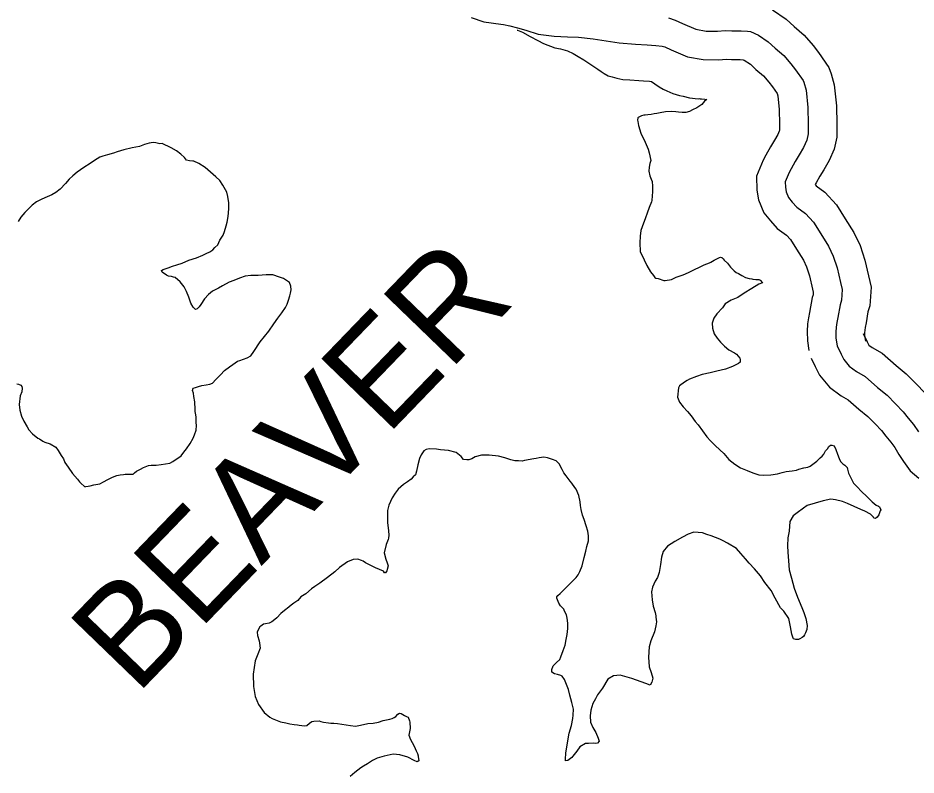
# Model space of a CAD drawing. Extents: x -83719 to 153526, y -11835 to 11446.
# Drawn here: x 8287.9 to 8444.5, y 689.1 to 821.1 of the extents above; entities that cross this region are included whole.
import ezdxf

# ---------------------------------------------------------------- set-up
doc = ezdxf.new("R2010")
doc.units = 0
for name, color, linetype in [('Level 10', 7, 'Continuous'), ('Level 59', 7, 'Continuous'), ('Level 9', 7, 'Continuous')]:
    doc.layers.add(name, color=color, linetype=linetype)

msp = doc.modelspace()

# ---------------------------------------------------------------- linework, layer by layer
at = {"layer": 'Level 10'}
for points in [[(8419.45, 822.48), (8421.84, 820.85), (8423.22, 819.57), (8424.96, 818.07), (8426.52, 816.27), (8427.49, 815.05), (8429.3, 812.48), (8429.69, 811.36), (8430.22, 809.43), (8430.63, 805.79), (8430.68, 802.59), (8430.66, 800.34), (8430.19, 798.2), (8429.34, 796.27), (8428.41, 794.64), (8427.7, 793.51), (8427.07, 792.38), (8426.89, 792.04), (8427.08, 791.82), (8428.57, 790.72), (8430.61, 788.54), (8432.11, 786.09), (8433.62, 783.71), (8434.72, 781.42), (8435.54, 778.85), (8436.19, 776.12), (8436.64, 774.17), (8436.45, 770.93), (8436.1, 769.87), (8435.76, 767.98), (8435.61, 767.16), (8435.54, 766.68), (8435.51, 766.2), (8435.51, 765.73), (8435.67, 764.76)], [(8366.89, 821.15), (8369.09, 820.42), (8372.1, 820.01), (8372.54, 819.97), (8373.64, 819.72), (8374.96, 819.38), (8376.46, 818.94), (8378.59, 818.28), (8381.37, 817.9), (8383.71, 817.78), (8385.63, 817.74), (8388.17, 817.42), (8392.7, 816.74), (8395.57, 816.49), (8397.57, 816.38), (8399.09, 816.31), (8400.24, 816.17), (8400.7, 816.03), (8401.77, 815.54), (8404.63, 814.34), (8407.34, 813.82), (8410.07, 813.77), (8411.39, 813.89), (8412.29, 813.87), (8413.81, 813.83), (8414.36, 813.81), (8414.54, 813.73), (8415.59, 813.01), (8416.57, 812.11), (8417.87, 810.99), (8418.82, 809.89), (8419.48, 809.06), (8420.25, 807.95), (8420.37, 807.52), (8420.64, 805.16), (8420.68, 802.55), (8420.67, 801.46), (8420.64, 801.33), (8420.4, 800.78), (8419.83, 799.77), (8419.1, 798.61), (8418.3, 797.19), (8417.83, 796.32), (8416.67, 793.49), (8416.7, 791.07), (8417.02, 789.39), (8417.92, 787.15), (8419.11, 785.75), (8420.27, 784.42), (8421.88, 783.23), (8422.61, 782.45), (8423.63, 780.79), (8424.85, 778.87), (8425.4, 777.72), (8425.9, 776.16), (8426.45, 773.84), (8426.57, 773.32), (8426.54, 772.82), (8426.38, 772.34), (8425.92, 769.74), (8425.75, 768.82), (8425.58, 767.77), (8425.5, 766.44), (8425.53, 764.84), (8425.8, 763.14)], [(8435.26, 766.08), (8435.94, 764.64), (8436.12, 764.27), (8436.27, 764.08), (8436.85, 763.67), (8438.55, 762.69), (8440.99, 760.51), (8442.78, 759.05), (8444.48, 757.35), (8446.01, 755.74)], [(8426.21, 761.82), (8426.91, 760.35), (8427.63, 758.86), (8429.37, 756.74), (8431.42, 755.26), (8432.67, 754.54), (8434.48, 752.91), (8436.07, 751.62), (8437.33, 750.35), (8438.44, 749.19), (8439.2, 748.22), (8440.06, 747.17), (8440.76, 746.21), (8441.47, 745.03), (8442.29, 743.81), (8443.44, 742.18), (8445, 740.87)]]:
    msp.add_lwpolyline(points, dxfattribs=at)
at = {"layer": 'Level 59'}
for points in [[(8401.3, 821.09), (8402.5, 820.7), (8403.78, 820.12), (8406.09, 819.15), (8407.86, 818.81), (8409.89, 818.77), (8411.19, 818.89), (8412.39, 818.87), (8413.99, 818.83), (8415.12, 818.78), (8415.62, 818.72), (8417, 818.1), (8418.72, 816.93), (8419.9, 815.84), (8421.41, 814.53), (8422.67, 813.08), (8423.48, 812.05), (8424.81, 810.17), (8424.91, 809.87), (8425.3, 808.48), (8425.64, 805.48), (8425.68, 802.57), (8425.67, 800.9), (8425.42, 799.76), (8424.87, 798.52), (8424.12, 797.21), (8423.4, 796.06), (8422.68, 794.78), (8422.36, 794.18), (8421.68, 792.53), (8421.7, 791.57), (8421.84, 790.8), (8422.25, 789.77), (8422.9, 789.01), (8423.68, 788.12), (8425.22, 786.98), (8426.61, 785.49), (8427.87, 783.44), (8429.23, 781.29), (8430.06, 779.57), (8430.72, 777.51), (8431.32, 774.98), (8431.6, 773.75), (8431.5, 771.88), (8431.24, 771.1), (8430.84, 768.86), (8430.68, 767.99), (8430.56, 767.22), (8430.51, 766.32), (8430.52, 765.29), (8430.74, 763.95)], [(8430.74, 763.95), (8431.43, 762.49), (8431.87, 761.57), (8432.82, 760.41), (8434.13, 759.46), (8435.61, 758.61), (8437.74, 756.71), (8439.42, 755.33), (8440.91, 753.85), (8442.23, 752.47), (8443.11, 751.34), (8444.02, 750.22), (8444.94, 748.97)]]:
    msp.add_lwpolyline(points, dxfattribs=at)
at = {"layer": 'Level 9'}
for points in [[(8374.9, 818.96), (8374.97, 818.94), (8375.87, 818.59), (8377.22, 817.87), (8378.53, 817.16), (8379.5, 816.63), (8381.48, 815.9), (8382.51, 815.68), (8383.68, 815.36), (8384.72, 814.87), (8385.56, 814.35), (8386.54, 813.8), (8387.75, 812.95), (8389.02, 812.16), (8389.6, 811.74), (8390.07, 811.41), (8390.77, 810.99), (8391.51, 810.8), (8392.28, 810.57), (8393.35, 810.39), (8394.55, 810.31), (8396.15, 810.2), (8396.95, 810.14), (8397.98, 810.06), (8398.35, 809.99), (8398.96, 809.6), (8399.66, 809.11), (8400.4, 808.65), (8401.01, 808.36), (8402.05, 807.91), (8403.22, 807.59), (8403.88, 807.44), (8404.99, 807.15), (8405.49, 807.12), (8405.99, 807.06), (8406.59, 807.01), (8406.72, 807.04), (8406.82, 807.01), (8407.06, 806.98), (8407.66, 806.92), (8407.99, 806.86), (8407.59, 806.59), (8407.14, 806.01), (8406.28, 805.43), (8405.48, 805.05), (8404.95, 804.81), (8404.32, 804.6)], [(8404.32, 804.6), (8403.69, 804.63), (8403.06, 804.69), (8402.62, 804.71), (8401.86, 804.77), (8400.79, 804.75), (8399.86, 804.54), (8399.29, 804.43), (8398.83, 804.36), (8398.3, 804.25), (8397.73, 804.18), (8397.26, 804.17), (8397, 804.13), (8396.6, 804.03), (8396.37, 803.92), (8396, 803.75), (8395.94, 803.68), (8395.91, 803.28), (8395.95, 803.02), (8396.06, 802.32), (8396.51, 801.02), (8397.23, 799.46), (8397.75, 798.23), (8397.95, 797.6), (8398.21, 796.24), (8398.08, 795.7), (8397.92, 795.1), (8397.9, 794.36), (8398.04, 793.6), (8398.32, 792.97), (8398.46, 792.57), (8398.53, 791.8), (8398.55, 790.8), (8398.49, 790.07), (8398.4, 789.26), (8398.37, 789.06), (8397.92, 788.05), (8397.57, 787.08), (8397.28, 786.28), (8396.73, 784.7), (8396.51, 784.03), (8396.36, 783.06), (8396.3, 781.89), (8396.39, 780.39), (8397.08, 778.93), (8397.53, 777.93), (8398.17, 776.84), (8398.68, 776.18), (8398.95, 775.88), (8399.09, 775.75), (8399.49, 775.66), (8400.49, 775.34), (8400.73, 775.34), (8401.86, 775.49), (8402.65, 775.9), (8403.85, 776.29), (8404.81, 776.7), (8405.73, 777.18), (8406.83, 777.7), (8407.55, 778.04), (8408.45, 778.42), (8408.68, 778.53), (8409.27, 778.87), (8409.84, 779.18), (8410.2, 779.35), (8410.37, 779.39), (8410.53, 779.35), (8410.63, 779.36), (8410.87, 779.09), (8411.04, 778.89), (8411.61, 778.37), (8412.12, 777.64), (8412.77, 777.02), (8413.1, 776.75), (8413.51, 776.56), (8414.11, 776.23), (8414.75, 775.88), (8415.38, 775.69), (8415.82, 775.62), (8416.05, 775.59), (8416.55, 775.5), (8416.72, 775.5), (8416.89, 775.51), (8417.05, 775.48), (8417.29, 775.41), (8417.69, 774.95), (8417.06, 774.71), (8415.87, 773.92), (8414.49, 773.1), (8413.43, 772.35), (8412.27, 771.9), (8411.18, 771.25), (8410.72, 770.58), (8409.77, 769.5), (8409.21, 768.79), (8408.93, 767.91), (8408.97, 767.05), (8409.28, 766.05), (8409.79, 765.29), (8410.37, 764.56), (8411.08, 763.91)], [(8314.61, 798.45), (8313.03, 799.2), (8312.63, 799.16), (8311.93, 799.31), (8311.46, 799.41), (8310.76, 799.26), (8309.93, 799.02), (8309.04, 798.7), (8307.78, 798.45), (8306.35, 798.13), (8305.15, 797.75), (8304.52, 797.5), (8303.46, 797.22), (8302.7, 796.98), (8302.17, 796.8), (8301.24, 796.22), (8300.45, 795.71), (8299.36, 795.03), (8298.2, 794.21), (8297.45, 793.56), (8296.82, 792.99), (8296.17, 792.21), (8295.25, 791.23), (8294.46, 790.65), (8293.76, 790.27), (8292.97, 789.93), (8292.01, 789.51), (8291.08, 789.07), (8290.32, 788.46), (8289.07, 787.2), (8288.38, 786.39), (8287.88, 785.62)], [(8318.46, 755.67), (8318.32, 756.17), (8318.45, 756.58), (8318.81, 756.71), (8319.38, 756.86), (8319.91, 757.03), (8320.67, 757.14), (8321.34, 757.25), (8321.8, 757.46), (8322.36, 758.07), (8323.21, 758.88), (8323.9, 759.66), (8324.79, 760.3), (8325.32, 760.71), (8326.18, 761.26), (8326.55, 761.4), (8327.87, 761.85), (8328.5, 762.19), (8328.99, 762.97), (8330.13, 764.62), (8331.61, 766.51), (8332.52, 767.76), (8333.21, 768.77), (8333.86, 769.68), (8334.52, 770.63), (8334.84, 771.2), (8335.06, 771.9), (8335.29, 772.64), (8335.41, 773.11), (8335.54, 773.71), (8335.46, 774.34), (8335.22, 775.01), (8334.18, 775.66), (8333.48, 775.92), (8332.34, 776.34), (8331.14, 776.32), (8329.74, 776.2), (8328.47, 776.18), (8327.48, 776.07), (8326.51, 775.75), (8325.52, 775.34), (8324.69, 775.06), (8323.53, 774.41), (8322.84, 774), (8321.81, 773.45), (8321.09, 772.9), (8320.43, 772.16), (8319.78, 771.15), (8319.49, 770.74), (8319.12, 770.37), (8318.86, 770.3), (8318.42, 770.66), (8318.01, 771.39), (8317.66, 772.45), (8317.28, 773.42), (8316.84, 774.25), (8316.13, 775.1), (8315.28, 775.83), (8314.98, 775.92), (8314.65, 776.02), (8314.15, 776.11), (8313.75, 776.24), (8313.01, 776.76), (8312.9, 777.09), (8313.17, 777.26), (8314.06, 777.54), (8314.82, 777.82), (8315.59, 778.07), (8316.52, 778.35), (8317.68, 778.86), (8319, 779.28), (8320.13, 779.73), (8320.69, 780.01), (8321.32, 780.32), (8321.85, 780.66), (8322.21, 781.07), (8322.7, 781.57), (8323.06, 782.35), (8323.65, 783.22), (8323.9, 783.86), (8324.16, 784.83), (8324.38, 785.5), (8324.53, 786.51), (8324.65, 787.84), (8324.64, 788.88), (8324.45, 789.98), (8324.28, 790.71), (8323.59, 791.97), (8323.08, 792.76), (8322.37, 793.42), (8321.43, 794.21), (8320.49, 795.03), (8319.44, 795.71), (8318.57, 796.1), (8318.34, 796.13), (8317.8, 796.19), (8317.27, 796.32), (8316.93, 796.75), (8316.29, 797.34), (8315.51, 797.93), (8314.61, 798.45)], [(8411.08, 763.91), (8411.86, 763.25), (8412.83, 762.7), (8413.2, 762.5), (8413.47, 762.14), (8413.74, 761.77), (8413.81, 761.54), (8413.82, 761.11), (8413.55, 760.87), (8413.16, 760.7), (8412.49, 760.35), (8411.27, 759.9), (8409.77, 759.51), (8408.58, 759.26), (8407.18, 758.94), (8406.19, 758.6), (8404.96, 758.11), (8404.56, 757.9), (8404.1, 757.63), (8403.24, 756.98), (8403.05, 756.65), (8402.91, 755.01), (8403.25, 754.15), (8403.86, 753.32), (8404.61, 752.5), (8405.25, 751.77), (8405.96, 750.75), (8406.47, 750.15), (8408, 748.07), (8408.64, 747.41), (8409.52, 746.52), (8410.94, 745.18), (8411.85, 744.15), (8412.9, 743.3), (8413.9, 742.71), (8415.01, 742.23), (8416.05, 741.84), (8417.05, 741.49), (8417.95, 741.4), (8419.15, 741.49), (8420.35, 741.64), (8421.11, 741.85), (8421.84, 742.03), (8422.87, 742.14), (8423.64, 742.29), (8424.07, 742.43), (8424.9, 742.7), (8425.6, 742.78), (8426.03, 742.95), (8426.72, 743.47), (8427.18, 743.84), (8427.77, 744.42), (8428.1, 744.72), (8428.4, 745.09), (8428.46, 745.16), (8428.72, 745.66), (8429.05, 746), (8429.28, 746.41), (8429.58, 746.61), (8429.81, 746.61), (8430.18, 746.52), (8430.49, 745.86), (8430.8, 745.09), (8431.07, 744.33), (8431.32, 743.76), (8431.69, 743.4), (8432.09, 743.14), (8432.5, 742.75), (8432.53, 742.45), (8432.68, 741.78), (8433.6, 739.99), (8434.17, 739.43), (8435.02, 738.51), (8435.86, 737.75), (8436.3, 737.29), (8436.81, 736.77), (8437.21, 736.47), (8437.55, 736.18), (8437.92, 736.01), (8438.09, 735.88), (8438.33, 735.39), (8438.23, 735.18), (8438.14, 734.85), (8437.97, 734.48), (8437.71, 734.07), (8437.42, 733.87), (8437.15, 733.93), (8437.05, 734.07), (8436.54, 734.59), (8435.57, 735.11), (8434.83, 735.44), (8433.69, 735.92), (8432.52, 736.44), (8431.68, 736.79), (8430.44, 737.11), (8429.64, 737.2), (8428.31, 736.94), (8425.52, 736.1), (8424.83, 735.66), (8423.74, 734.84), (8423.08, 734.3)], [(8287.68, 757.3), (8287.95, 757.28), (8288.39, 757.08), (8288.52, 756.88), (8288.59, 756.58), (8288.53, 755.91), (8288.24, 755.21), (8288.07, 753.7), (8288.21, 752.71), (8288.46, 751.71), (8288.87, 750.81), (8289.45, 749.82), (8289.79, 749.29), (8290.43, 748.6), (8291.34, 747.88), (8291.65, 747.71), (8292.22, 747.32), (8292.55, 747.16), (8293.49, 746.84), (8294.5, 746.29), (8294.91, 745.69), (8295.42, 744.83), (8295.79, 744.23), (8296.07, 743.6), (8296.61, 742.78), (8297.36, 741.69), (8298.27, 740.7), (8298.61, 740.27), (8298.92, 739.94), (8299.39, 739.48), (8299.46, 739.45), (8299.66, 739.38), (8299.66, 739.42), (8300.12, 739.49), (8300.46, 739.56), (8301.09, 739.7), (8302.15, 739.88), (8302.78, 740.23), (8303.57, 740.64), (8304.33, 741.05), (8305.1, 741.36), (8305.69, 741.47), (8306.26, 741.55), (8306.56, 741.58), (8307.36, 741.56), (8307.92, 741.57), (8307.96, 741.6), (8308.19, 741.81), (8308.55, 742.11), (8309.25, 742.46), (8309.74, 742.73), (8310.64, 743.08), (8311.1, 743.15), (8311.97, 743.16), (8312.83, 743.24), (8314.33, 743.5), (8314.89, 743.77), (8316.31, 744.79), (8316.77, 745.43), (8317.29, 745.98), (8317.91, 746.92), (8318.4, 747.86), (8318.66, 748.43), (8318.95, 749.24), (8319, 750.07), (8318.96, 750.57), (8318.92, 751.51), (8318.88, 751.91), (8318.77, 752.51), (8318.79, 753.21), (8318.72, 753.81), (8318.71, 754.18), (8318.57, 755.11), (8318.46, 755.67)], [(8358.65, 745.63), (8358.19, 744.92), (8357.9, 744.32), (8357.62, 743.21), (8357.37, 742.11), (8357.18, 741.44), (8356.81, 741.1), (8356.42, 740.69), (8355.79, 740.22), (8355.1, 739.77), (8354.18, 738.99), (8353.65, 738.28), (8353.13, 737.44), (8352.55, 736.2), (8352.3, 735.26), (8352.29, 733.16), (8352.51, 731.72), (8352.52, 730.92), (8352.49, 730.42), (8352.43, 730.19), (8352.08, 729.31), (8351.76, 727.87), (8352.01, 726.78), (8352.25, 726.15), (8352.43, 725.61), (8352.24, 724.94), (8352.17, 724.71), (8351.94, 724.4), (8351.81, 724.37), (8351.61, 724.7), (8350.23, 725.28), (8348.49, 726.12), (8348.05, 726.39), (8347.78, 726.55), (8347.15, 726.77), (8346.35, 726.7), (8345.32, 726.31), (8343.97, 725.29), (8343.15, 724.58), (8341.83, 723.59), (8340.51, 722.61), (8339.62, 722.03), (8339.05, 721.62), (8338.07, 720.73), (8337.21, 720.19), (8336.65, 719.58), (8335.96, 719.07), (8335.5, 718.73), (8334.84, 718.18), (8334.67, 718.05), (8333.72, 717.27), (8333.03, 716.56), (8332.66, 716.25), (8332.14, 715.84), (8331.67, 715.64), (8331.04, 715.49), (8330.71, 715.42), (8330.25, 715.08), (8330.05, 714.95), (8329.79, 714.54), (8329.6, 714.04), (8329.64, 713.44), (8329.92, 712.54), (8329.99, 712.14), (8330.1, 711.27), (8329.71, 710.23), (8329.26, 709.06), (8328.9, 706.75), (8328.93, 704.58), (8329.25, 702.85), (8329.83, 701.46), (8330.82, 700.07), (8331.8, 699.21), (8332.2, 699.02), (8333.64, 698.44), (8334.58, 698.22), (8335.28, 698.09), (8336.01, 697.97), (8336.61, 697.88), (8336.92, 697.82), (8337.35, 697.76), (8337.92, 697.73), (8338.22, 697.77), (8338.71, 698.21), (8339.11, 698.45), (8339.47, 698.56), (8340.37, 698.57), (8340.7, 698.47), (8341.17, 698.38), (8342.01, 698.22), (8342.44, 698.2), (8342.94, 698.2), (8343.61, 698.11), (8344.34, 698.02), (8345.85, 697.78), (8346.75, 697.69), (8347.61, 697.84), (8348.91, 698.12), (8349.81, 698.2), (8350.77, 698.38), (8351.57, 698.63)], [(8383.78, 691.68), (8383.38, 691.64), (8383.35, 691.9), (8383.43, 692.97), (8383.83, 695.45), (8384.02, 696.42), (8384.43, 697.76), (8384.65, 698.97), (8384.71, 699.57), (8384.76, 700.64), (8384.44, 701.77), (8384.09, 703.06), (8383.85, 704.03), (8383.53, 704.93), (8383.16, 705.79), (8382.78, 706.35), (8382.55, 706.51), (8381.98, 706.64), (8381.41, 706.8), (8380.97, 707.09), (8380.97, 707.53), (8381.22, 708.16), (8381.78, 708.77), (8382.34, 709.28), (8382.57, 709.75), (8382.95, 710.83), (8383.31, 711.8), (8383.49, 712.77), (8383.65, 713.64), (8383.77, 714.68), (8383.75, 715.61), (8383.64, 716.51), (8383.53, 717.08), (8383.19, 717.71), (8383.05, 718.07), (8382.48, 718.66), (8382.21, 719.09), (8381.97, 719.66), (8381.83, 719.99), (8381.82, 720.19), (8382.02, 720.43), (8382.45, 720.8), (8382.78, 721.14), (8383.4, 721.75), (8383.9, 722.22), (8384.65, 723), (8385.21, 723.58), (8385.54, 724.05), (8385.86, 724.62), (8386.28, 725.63), (8386.6, 727.07), (8386.91, 728.18), (8387.1, 728.95), (8387.35, 729.98), (8387.38, 730.82), (8387.27, 731.62), (8386.95, 732.58), (8386.6, 733.68), (8386.33, 734.41), (8386.08, 735.41), (8385.97, 736.11), (8385.93, 736.77), (8385.68, 737.87), (8385.2, 738.97), (8384.99, 739.26), (8384.45, 739.99), (8384.18, 740.35), (8383.84, 740.85), (8383.47, 741.28), (8383.06, 741.81), (8382.75, 742.37), (8382.24, 743.36), (8381.7, 743.92), (8381.1, 744.15), (8380.19, 744.44), (8379.59, 744.56), (8378.79, 744.45), (8378.26, 744.31), (8377.83, 744.24), (8376.23, 743.98), (8375.8, 743.84), (8375.17, 743.93), (8374.5, 743.89), (8373.83, 744.08), (8372.79, 744.43), (8371.66, 744.72), (8370.06, 744.89), (8368.72, 744.87), (8367.63, 744.59), (8367, 744.25), (8366.47, 744.07), (8366.17, 744.07), (8365.57, 744.16), (8365.16, 744.66), (8364.29, 745.35), (8362.98, 745.69), (8361.58, 745.84), (8360.85, 745.93), (8359.58, 745.98), (8359.08, 745.87), (8358.65, 745.63)], [(8423.08, 734.3), (8422.46, 733.32), (8422.35, 731.65), (8422.13, 730.51), (8422.09, 729.11), (8422.1, 728.01), (8422.22, 726.48), (8422.35, 724.91), (8422.76, 723.48), (8423.22, 721.72), (8423.81, 720.12), (8424.57, 718.36), (8424.91, 717.47), (8425.29, 716.4), (8425.48, 715.21), (8425.42, 714.5), (8425.19, 713.93), (8425.03, 713.6), (8424.84, 713.29), (8424.64, 713.12), (8424.24, 712.88), (8423.98, 712.75), (8423.54, 712.77), (8423.14, 712.87), (8423.04, 713), (8422.8, 713.67), (8422.61, 714.96), (8422.33, 716.4), (8421.41, 717.72), (8420.84, 718.31), (8419.91, 719.97), (8419.2, 721.29), (8418.14, 722.71), (8417.36, 723.84), (8416.34, 725.09), (8415.4, 726.08), (8414.76, 726.8), (8413.94, 727.76), (8413.2, 728.62), (8411.59, 729.56), (8410.85, 729.99), (8410.24, 730.24), (8408.77, 730.86), (8408.03, 731.08), (8407.26, 731.37), (8405.73, 731.45), (8404.77, 731.1), (8403.77, 730.62), (8402.45, 729.87), (8401.76, 729.46), (8401.13, 729.05), (8400.38, 728.1), (8400.09, 727.09), (8399.94, 725.82), (8399.69, 724.42), (8399.37, 723.58), (8399.01, 722.91), (8398.53, 721.9), (8398.37, 721.09), (8398.46, 719.69), (8398.67, 718.6), (8398.99, 717.5), (8399.1, 716.87), (8399.1, 716.67), (8399.21, 715.83), (8399.12, 715.16), (8398.87, 714.12), (8398.26, 712.55), (8397.97, 711.47), (8397.83, 709.67), (8397.95, 708), (8398.3, 707.04), (8398.61, 706.04), (8398.42, 705.34), (8398.1, 704.8), (8397.39, 705.12), (8394.92, 705.99), (8392.87, 706.56), (8391.74, 706.45), (8390.75, 705.83), (8389.81, 704.28), (8388.96, 703.13), (8388.57, 702.43), (8388.11, 701.59), (8387.79, 700.45), (8387.67, 699.44), (8387.72, 698.38), (8388.1, 697.41), (8388.65, 696.55), (8389.06, 695.59), (8389.2, 695.06), (8388.94, 694.69), (8388.64, 694.65), (8388.17, 694.68), (8387.34, 694.66), (8386.84, 694.62), (8385.88, 694.08), (8385.33, 693.33), (8384.64, 692.42), (8384.44, 692.22), (8383.78, 691.68)], [(8351.57, 698.63), (8352.13, 698.74), (8352.73, 698.88), (8353.13, 698.98), (8353.49, 699.19), (8353.79, 699.36), (8354.12, 699.73), (8354.38, 699.9), (8354.41, 699.9), (8354.71, 699.84), (8355.29, 699.52), (8355.62, 699.35), (8355.89, 699.22), (8356.13, 698.59), (8356.2, 698.36), (8356.25, 697.26), (8356.03, 696.09), (8356.34, 695.32), (8356.92, 694.3), (8357.16, 693.77), (8357.3, 693.37), (8357.54, 692.87), (8357.68, 692.51), (8357.68, 692.37), (8357.76, 691.64), (8357.46, 691.43), (8356.99, 691.66), (8355.85, 692.25), (8354.48, 692.66), (8353.31, 692.78), (8351.75, 692.45), (8350.52, 692.1), (8349.69, 691.69), (8348.8, 691.08), (8348.14, 690.67), (8347.68, 690.39), (8346.63, 689.58), (8345.83, 688.9)]]:
    msp.add_lwpolyline(points, dxfattribs=at)

# ---------------------------------------------------------------- texts
msp.add_text('BEAVER', height=17.6, rotation=46, dxfattribs=at).set_placement((8308.48, 702.92))

doc.saveas('drawing.dxf')
